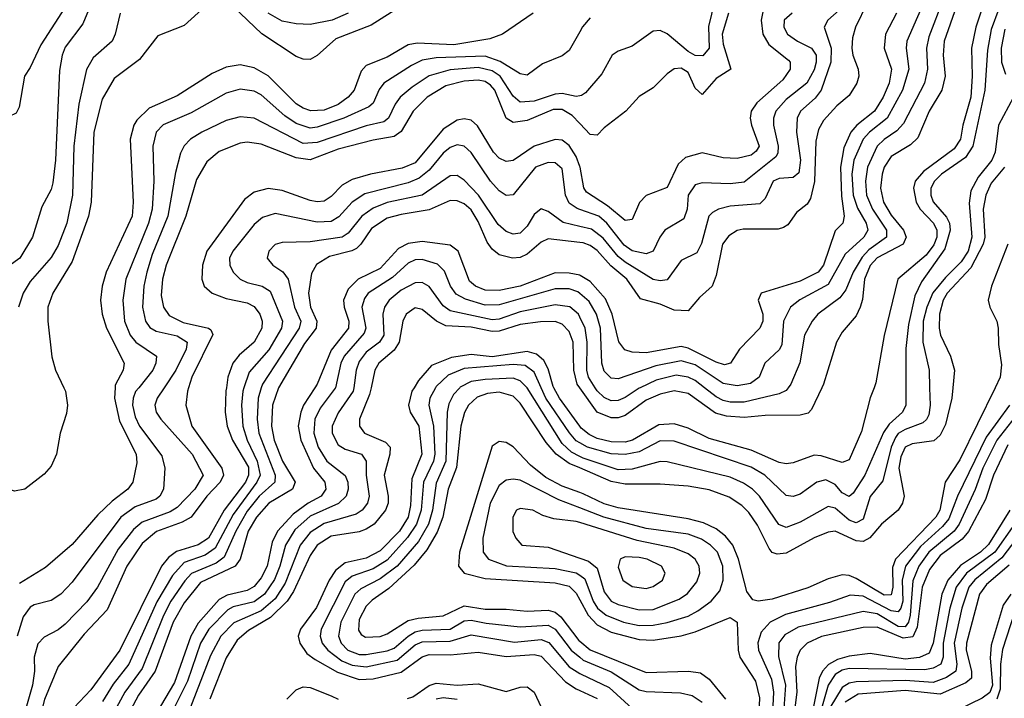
# Model space of a CAD drawing. Header units: inches. Extents: x 501365 to 657855, y 482276 to 547543.
# Tile 555 of 656: x 588400 to 591213, y 509113 to 511052. Entities that reach past the tile are written whole.
import ezdxf

# ---------------------------------------------------------------- set-up
doc = ezdxf.new("R2010")
doc.units = ezdxf.units.IN
doc.header["$MEASUREMENT"] = 0
for name, color, linetype in [('A5580', 7, 'Continuous'), ('A5581', 7, 'Continuous'), ('A5590', 7, 'Continuous'), ('A5591', 7, 'Continuous')]:
    doc.layers.add(name, color=color, linetype=linetype)

msp = doc.modelspace()

# ---------------------------------------------------------------- linework, layer by layer
at = {"layer": 'A5580', "color": 5}
for points, elevation in [([(588525.7, 510000), (588530.5, 509990), (588536.8, 509950), (588533.5, 509926.5), (588515.7, 509870), (588504.5, 509810), (588490, 509776.2), (588470, 509753), (588414.9, 509710), (588384.7, 509704.7), (588370, 509709.7), (588356, 509730), (588343.5, 509770), (588343.5, 509850), (588325.7, 509890), (588301.8, 509921.8), (588270, 509944.8), (588230, 509958.5), (588170, 509968.7), (588146.1, 509986.1), (588140.9, 510000)], 2280), ([(588812.8, 510000), (588792.8, 509970), (588786, 509950), (588790.1, 509930), (588803.4, 509910), (588892.1, 509810), (588924, 509750), (588899.7, 509710), (588850, 509657.6), (588830, 509645.6), (588750, 509616.1), (588724.8, 509595.2), (588681.1, 509538.9), (588621.7, 509430), (588591.6, 509388.4), (588530, 509324.5), (588510, 509308), (588470, 509287.2), (588451.4, 509268.6), (588441.3, 509230), (588441.8, 509190), (588436, 509150), (588402.2, 509030), (588371.2, 508968.8)], 2360), ([(588882, 510000), (588878.8, 509990), (588874.7, 509950), (588891.5, 509890), (588977.1, 509770), (588982.2, 509750), (588972.9, 509730), (588934.3, 509690), (588890, 509629.9), (588864.4, 509615.6), (588790.5, 509589.5), (588750, 509554.9), (588705.9, 509490), (588650, 509365.6), (588584.1, 509295.9), (588510, 509203.2), (588471.1, 509108.9), (588450.9, 509030), (588405.5, 508954.5), (588387.3, 508910)], 2380), ([(588739.8, 510000), (588731, 509989), (588723.6, 509970), (588722.4, 509950), (588730, 509917.4), (588742.4, 509890), (588805.8, 509805.8), (588814.7, 509770), (588810.5, 509710), (588800.1, 509690), (588790, 509682.1), (588730, 509659.8), (588689, 509630), (588550, 509445), (588517.3, 509410), (588490, 509391.9), (588440.7, 509379.3), (588430, 509372.8), (588410, 509345.4), (588392.2, 509290)], 2340), ([(588672.3, 510000), (588670.3, 509970), (588684.9, 509904.9), (588732.5, 509810), (588734.7, 509785.3), (588722.7, 509730), (588709, 509710), (588664.1, 509675.9), (588623.1, 509636.9), (588550, 509552.1), (588473.6, 509486.4), (588399, 509441)], 2320), ([(588990.4, 510000), (588989.1, 509990.9), (588987.3, 509930), (588993, 509890), (589007.5, 509850), (589053.4, 509773.4), (589053.9, 509750), (589044.5, 509730), (588983.8, 509650), (588938.8, 509570), (588910, 509551.7), (588847.8, 509532.2), (588825.2, 509514.8), (588805.1, 509490), (588685.7, 509250), (588602.7, 509137.3), (588554.8, 509085.2)], 2420), ([(589040.5, 510000), (589037.2, 509990), (589033.7, 509950), (589037.7, 509890), (589049.8, 509850), (589078, 509790), (589086.6, 509750), (589076.9, 509730), (589010, 509638.1), (588957.9, 509542.1), (588930, 509521.9), (588870, 509500.8), (588836.2, 509463.8), (588791.3, 509388.7), (588711.7, 509210), (588666.9, 509153.1), (588636.4, 509103.6)], 2440), ([(589090.1, 510000), (589080.7, 509970), (589078.1, 509910), (589083.5, 509870), (589129.4, 509750), (589128.9, 509730), (589084.2, 509690), (589050, 509647.2), (589017.5, 509590), (588984.4, 509515.6), (588961.3, 509498.7), (588891, 509469), (588871.5, 509448.5), (588831.5, 509390), (588810.7, 509349.3), (588750, 509197.9), (588699.8, 509130), (588670, 509074.4)], 2460), ([(589139.6, 510000), (589122, 509950), (589119.5, 509890), (589126.4, 509850), (589150.4, 509790.4), (589186.7, 509730), (589179.7, 509710), (589111.7, 509670), (589076, 509630), (589052.3, 509590), (589030, 509510), (589015.8, 509490), (588916.7, 509443.3), (588870, 509385.5), (588838, 509330), (588787.1, 509190), (588738.8, 509121.2), (588701.6, 509050)], 2480), ([(589243, 510000), (589210.8, 509950), (589202.6, 509930), (589195.4, 509890), (589203.2, 509850), (589239.4, 509770), (589271.7, 509730), (589274, 509710), (589260.7, 509690), (589223.7, 509670), (589181.3, 509638.7), (589136.4, 509590), (589121, 509559), (589107.2, 509490), (589090, 509456.7), (589070, 509432.4), (589050, 509420.3), (588992.7, 509407.3), (588970, 509395.3), (588910, 509327.6), (588888.3, 509290), (588841.7, 509158.3), (588802.5, 509090)], 2520), ([(589301.7, 510000), (589301.4, 509998.6), (589258.5, 509941.5), (589243.5, 509910), (589240.6, 509870), (589252.4, 509830), (589277.3, 509790), (589329.3, 509749.3), (589337, 509730), (589337.9, 509710), (589332.6, 509690), (589311.1, 509668.9), (589230, 509633.3), (589186.3, 509593.7), (589159.3, 509550), (589143.2, 509490), (589127.7, 509452.3), (589099.2, 509410), (589070, 509388.5), (589010, 509374.3), (588994.1, 509365.9), (588940.4, 509310), (588916.6, 509270), (588878.8, 509161.2), (588833.9, 509070)], 2540), ([(589354.1, 510000), (589352.7, 509990), (589310, 509928.8), (589292.9, 509890), (589292.5, 509870), (589310, 509836.9), (589330, 509824.7), (589376.3, 509810), (589390, 509790.2), (589389.4, 509750.6), (589398.4, 509690), (589393.3, 509670), (589378.3, 509650), (589361.5, 509638.5), (589270, 509612), (589230, 509586.4), (589201.3, 509550), (589158.1, 509441.9), (589130, 509397.2), (589090, 509362.9), (589011.3, 509328.7), (588974.6, 509290), (588945, 509235), (588880.8, 509070)], 2560), ([(589403.7, 510000), (589399.4, 509980.6), (589370.4, 509910), (589371, 509890), (589385.4, 509870), (589444.7, 509844.7), (589458.6, 509830), (589457.5, 509810), (589441.6, 509750), (589452.5, 509690), (589452.6, 509670), (589444.9, 509650), (589412.3, 509610), (589390, 509596), (589370, 509588.7), (589290, 509576.2), (589250, 509550.2), (589230, 509521.2), (589182.2, 509417.8), (589163.9, 509390), (589116.1, 509343.9), (589053.4, 509306.6), (589021.4, 509278.6), (588990, 509228.2), (588943.1, 509110)], 2580), ([(589526.4, 510000), (589520.5, 509990), (589510.9, 509950), (589515.1, 509930), (589540.6, 509890), (589548.8, 509810), (589520.1, 509739.9), (589516.6, 509663.4), (589509.5, 509630), (589484.5, 509590), (589430, 509534.5), (589390, 509513.6), (589330, 509499.5), (589301.9, 509478.1), (589283.6, 509450), (589247.5, 509372.5), (589201.7, 509310), (589195.8, 509290), (589199.8, 509270), (589220.3, 509240.3), (589243.8, 509223.8), (589307.5, 509187.5), (589370, 509166), (589410, 509168.3), (589490, 509187.5), (589550, 509231.5), (589570, 509237.8), (589630, 509237.2), (589710, 509244.4), (589790, 509231.8), (589870, 509238.3), (589890, 509232.8), (589959.3, 509159.3), (589990, 509139.9), (590000, 509135.3)], 2620), ([(589587.9, 510000), (589571.2, 509970), (589568.4, 509950), (589581.7, 509890), (589585.9, 509810), (589581.9, 509790), (589553.3, 509730), (589546.7, 509650), (589533.6, 509610), (589508, 509572), (589450, 509507.7), (589410, 509482.8), (589350, 509461.8), (589330, 509445.1), (589261.5, 509310), (589258.2, 509290), (589264.2, 509270), (589280.3, 509250), (589319.9, 509219.9), (589350, 509207.2), (589390, 509202.6), (589477.9, 509222.1), (589530, 509265.1), (589550, 509274.5), (589630, 509275.9), (589690, 509293.6), (589813.5, 509273.5), (589890, 509280.6), (589912, 509272), (589970, 509203), (590000, 509183.7)], 2640), ([(589657.1, 510000), (589638.8, 509981.2), (589625.6, 509954.4), (589621.2, 509930), (589617.3, 509790), (589590, 509727.8), (589578.8, 509650), (589568, 509610), (589538.9, 509561.1), (589478, 509490), (589430, 509453.6), (589374.2, 509425.8), (589357.7, 509410), (589317.2, 509330), (589310.3, 509290), (589318.4, 509270), (589337.1, 509250), (589370, 509237.8), (589390, 509237.6), (589450, 509248.5), (589470, 509256.3), (589509.5, 509290.5), (589530, 509302.2), (589550, 509307), (589629.3, 509310.7), (589670, 509333.7), (589690, 509336.3), (589733, 509327), (589830, 509317.1), (589910, 509321.7), (589930, 509310.3), (589975.6, 509250), (590000, 509230.1)], 2660), ([(590000, 509771.1), (589970, 509784.1), (589932.7, 509810), (589903.8, 509843.8), (589830, 509956.5), (589810, 509975.7), (589770, 509987.3), (589736.1, 509983.9), (589706.7, 509973.3), (589682.2, 509950), (589670.7, 509929.3), (589660.6, 509890), (589648, 509772), (589623.8, 509710), (589608.3, 509630), (589592.5, 509587.5), (589563.1, 509536.9), (589526.8, 509493.2), (589454, 509426), (589406.8, 509393.2), (589390, 509375.5), (589370, 509337.7), (589367.7, 509307.7), (589375.2, 509295.2), (589387.4, 509287.4), (589430, 509289.1), (589450, 509296.8), (589510, 509334.8), (589538.1, 509341.9), (589610, 509347.9), (589670, 509377), (589730, 509367.1), (589790, 509367.8), (589850, 509362), (589910, 509364.4), (589930, 509358.7), (589945.9, 509345.9), (589997.7, 509277.7), (590000, 509275.8)], 2680), ([(590000, 509803.9), (589976.2, 509816.2), (589950, 509841), (589850, 509999.6), (589849.6, 510000)], 2660), ([(590000, 509842.9), (589990, 509848.8), (589970.9, 509870.9), (589903.2, 509970), (589889.9, 510000)], 2640), ([(590000, 509890.5), (589942.1, 509970), (589925.6, 510000)], 2620), ([(590000, 509700.9), (589950, 509718.5), (589903.3, 509743.3), (589859.1, 509779.1), (589810, 509831.6), (589790, 509844), (589770, 509846.2), (589750, 509832.9), (589656.2, 509530), (589653.6, 509490), (589670.1, 509470.1), (589730, 509454.7), (589930, 509442.6), (589970, 509433.3), (589990, 509412.8), (590000, 509394.2)], 2720), ([(590000, 509656.6), (589939.8, 509679.8), (589830, 509736.1), (589810, 509739.3), (589790, 509736), (589770, 509721.1), (589744.2, 509670), (589723.4, 509570), (589724.1, 509530), (589738.9, 509510), (589791, 509491), (589930, 509483.5), (589990, 509471.1), (590000, 509464.1)], 2740), ([(590000, 509614.7), (589990, 509617.8), (589925.9, 509625.9), (589894.7, 509634.7), (589866, 509650), (589830, 509654.8), (589819.3, 509650), (589808.6, 509630), (589809.2, 509589.2), (589817.3, 509570), (589834.8, 509550), (589910, 509544.4), (590000, 509513.6)], 2760), ([(589163.4, 509110), (589190, 509137.2), (589210, 509145.2), (589230, 509143.9), (589290, 509119.4), (589309.9, 509109.9)], 2580), ([(589507.7, 509112.3), (589522.7, 509117.3), (589570, 509149.5), (589590, 509156.2), (589650, 509149.8), (589710, 509154.2), (589790, 509132.3), (589830, 509144.4), (589850, 509145.6), (589869.8, 509129.8), (589890, 509087.6)], 2580), ([(589590, 509111.1), (589610, 509115.1), (589650, 509110.2)], 2560)]:
    msp.add_lwpolyline(points, dxfattribs=dict(at, elevation=elevation))
at = {"layer": 'A5581', "color": 5}
for points, elevation in [([(588530, 511087.9), (588460.3, 510979.7), (588430, 510915.6), (588413.1, 510890), (588398.2, 510801.8), (588390, 510784.5), (588370, 510775.6), (588350, 510791.8), (588335.6, 510815.6), (588322.8, 510942.8), (588332.7, 511010), (588385, 511175)], 2220), ([(588617.4, 511130), (588580.5, 511039.5), (588530, 510973.5), (588521.3, 510950), (588513.6, 510906.4), (588502.1, 510650), (588494.3, 510585.7), (588490, 510566.9), (588463, 510517), (588436.6, 510430), (588400.2, 510370), (588370, 510348.9)], 2240), ([(588930, 511089.9), (588870, 511035.6), (588794.1, 511005.9), (588742.1, 510937.9), (588670, 510884.2), (588635.1, 510824.9), (588611.4, 510730), (588603.9, 510530), (588595.9, 510490), (588550, 510360.5), (588494.6, 510270), (588480.6, 510230), (588480.4, 510190), (588491.6, 510088.4), (588501.9, 510050), (588525.7, 510000)], 2280), ([(589489.4, 511090), (589403.9, 511036.1), (589303.3, 510996.7), (589250, 510949.9), (589230, 510938.3), (589210, 510938.6), (589190, 510947.1), (589091.4, 511011.4), (589010, 511089.9)], 2280), ([(588686.6, 511070), (588673, 511010), (588663.6, 510990), (588610, 510942.7), (588590.7, 510909.3), (588568.8, 510810), (588554.9, 510690), (588550.3, 510550), (588534.9, 510470), (588510, 510407), (588490, 510372.6), (588430, 510303.8), (588409.5, 510270), (588396.4, 510230)], 2260), ([(589866.7, 511070), (589778.9, 511010), (589743, 510997), (589639.9, 510980.1), (589535.6, 510984.4), (589510, 510979.6), (589450, 510945), (589390, 510921.3), (589375.4, 510904.6), (589355, 510850), (589337.9, 510830), (589310, 510809.5), (589270, 510793), (589231.8, 510791.8), (589210, 510799), (589190, 510811.6), (589110, 510891.8), (589070, 510913.9), (589030, 510922.7), (588990, 510916.2), (588950, 510898), (588850, 510834.3), (588770, 510799.4), (588734.9, 510765.1), (588726.2, 510750), (588715.4, 510710), (588724.4, 510530), (588720.9, 510490), (588647.2, 510330), (588635.2, 510290), (588631, 510250), (588635.3, 510210), (588647.6, 510170), (588698, 510070), (588695.2, 510050), (588672.8, 510007.2), (588672.3, 510000)], 2320), ([(589338, 511070), (589292.4, 511050), (589230, 511038.1), (589190, 511039.9), (589150, 511047.9), (589110, 511070.9)], 2260), ([(590000, 511017.1), (589970, 510963.5), (589950, 510948.4), (589893.9, 510926.1), (589850, 510893.7), (589830, 510897.3), (589772.5, 510932.5), (589730, 510947.6), (589590, 510942.6), (589550, 510935.7), (589519, 510921), (589440.6, 510870), (589427.3, 510852.7), (589410, 510813.6), (589397.4, 510802.6), (589326.2, 510770), (589250, 510744.5), (589230, 510742.3), (589190, 510755.5), (589157.4, 510777.4), (589090, 510836.8), (589070, 510848), (589030, 510853.2), (588990, 510841.9), (588890, 510785.8), (588810, 510751.8), (588789.5, 510730.5), (588779.9, 510690), (588782.8, 510590), (588777.8, 510510), (588767.8, 510470), (588702.8, 510310), (588694.4, 510250), (588699.4, 510190), (588715.1, 510150), (588731.9, 510130), (588790.6, 510090), (588789.2, 510070), (588780.3, 510050), (588739.8, 510000)], 2340), ([(590000, 510834.3), (589990, 510832.5), (589950, 510840.8), (589930, 510839), (589870, 510819.2), (589830, 510816.5), (589810, 510833.5), (589772.3, 510890), (589750, 510906), (589710, 510915), (589630, 510908.8), (589570, 510891.7), (589520.9, 510859.1), (589487, 510830), (589472.4, 510810), (589453.7, 510770), (589439.8, 510760.2), (589390, 510748.8), (589250, 510701.1), (589210, 510698), (589070, 510770.3), (589030, 510774.7), (588990, 510763.9), (588920.1, 510730), (588887.6, 510710), (588870, 510691.8), (588859.2, 510670), (588845.1, 510614.9), (588823.1, 510490), (588778.7, 510381.3), (588762.6, 510330), (588754, 510290), (588750.3, 510230.3), (588758.9, 510190), (588771.8, 510171.8), (588790, 510161.4), (588850, 510148.7), (588877.9, 510130), (588875.4, 510110), (588846.1, 510050), (588812.8, 510000)], 2360), ([(590000, 510755.5), (589978.4, 510778.4), (589950, 510795.6), (589924.4, 510795.6), (589850, 510763.6), (589810, 510758.3), (589790, 510770.4), (589757.6, 510850), (589745.1, 510865.1), (589730, 510874.8), (589710, 510878.8), (589670, 510876.3), (589617.1, 510862.9), (589564.1, 510830), (589524.3, 510790), (589490, 510732), (589470, 510718.2), (589410, 510707.8), (589310, 510681.8), (589230, 510651.1), (589190, 510657), (589090, 510696.5), (589050, 510701.5), (589030, 510699.4), (588970, 510675.4), (588934.1, 510645.9), (588905.3, 510594.7), (588874.5, 510490), (588818.5, 510350), (588808.1, 510310), (588804.1, 510264.1), (588810.5, 510230.5), (588826.9, 510206.9), (588866.7, 510186.7), (588939.1, 510170), (588946, 510166), (588952, 510152), (588891.7, 510030), (588882, 510000)], 2380), ([(590000, 510632.3), (589990, 510660.9), (589970, 510692.6), (589950, 510707.6), (589930, 510709.4), (589870, 510690.6), (589810, 510649.9), (589790, 510646.2), (589770, 510656.2), (589753.6, 510673.6), (589708.1, 510748.1), (589690, 510764.9), (589670, 510768.9), (589650, 510764.3), (589610, 510738.6), (589530, 510643.2), (589492.6, 510627.4), (589401.8, 510610), (589350, 510595), (589321.4, 510578.6), (589290, 510547), (589270, 510533.6), (589250, 510531.2), (589230, 510535.3), (589150, 510563.7), (589110, 510569.3), (589070, 510558.8), (589042.1, 510538), (588934.3, 510390), (588922.1, 510350), (588920.1, 510310), (588927.2, 510290), (588950.1, 510270), (588990, 510255.1), (589050, 510243), (589070, 510232.5), (589085.9, 510210), (589093, 510190), (589091.9, 510170), (589070, 510130.8), (589026.6, 510093.4), (589009.2, 510070), (588994.6, 510030), (588990.4, 510000)], 2420), ([(590000, 510509.9), (589992.6, 510512.6), (589970, 510528), (589958.8, 510550), (589950, 510625.7), (589930, 510642.8), (589910, 510643.9), (589873.7, 510630), (589810, 510551.1), (589790, 510549.3), (589770, 510562.5), (589744.6, 510590), (589690, 510672.2), (589670, 510690.8), (589650, 510694.1), (589630, 510686.2), (589610, 510670.3), (589570, 510622.1), (589541.4, 510598.6), (589510, 510585.5), (589386.2, 510553.8), (589350, 510530.6), (589311.8, 510488.2), (589290, 510475.6), (589250, 510472.9), (589130, 510497.8), (589093.8, 510486.2), (589070, 510466.3), (589009.1, 510390), (588999.3, 510370), (589000.1, 510350), (589010.1, 510330), (589030.1, 510310), (589050, 510300.4), (589092.9, 510290), (589115.8, 510275.8), (589150.8, 510190), (589148.2, 510170), (589111.3, 510108.7), (589055.3, 510044.7), (589040.5, 510000)], 2440), ([(590000, 510461.3), (589952.1, 510472.1), (589910, 510503.6), (589890, 510511.5), (589870, 510494.8), (589850, 510461.5), (589830, 510442), (589810, 510439.2), (589790, 510446.6), (589766.4, 510466.4), (589710.8, 510550.8), (589670, 510593.7), (589650, 510606.7), (589630, 510606.1), (589549.5, 510550.5), (589450, 510529.5), (589410, 510513.7), (589377.3, 510490), (589338.4, 510441.6), (589321.3, 510430), (589230, 510417), (589150, 510415.4), (589130, 510409), (589111.8, 510390), (589107.3, 510370), (589122.9, 510350), (589151.2, 510331.2), (589167.2, 510310), (589184.9, 510230), (589202.6, 510190), (589198.7, 510170), (589093.2, 510010), (589090.1, 510000)], 2460), ([(590000, 510415), (589910, 510425.9), (589890, 510416.5), (589850, 510381.5), (589830, 510372.3), (589807.6, 510370), (589770, 510380.1), (589750, 510395.7), (589735.7, 510415.7), (589710, 510475.1), (589690, 510508.1), (589670, 510525.4), (589650, 510534), (589630, 510534.7), (589570, 510508.1), (589490, 510495.6), (589450, 510484.2), (589405.3, 510454.7), (589374.9, 510410), (589361.8, 510398.2), (589349, 510391), (589285.3, 510374.7), (589248.1, 510351.9), (589233.5, 510326.5), (589225.3, 510270), (589230.7, 510230), (589248.5, 510190), (589246.4, 510170), (589213.8, 510126.1), (589139.7, 510000.3), (589139.6, 510000)], 2480), ([(590000, 510321.4), (589970, 510327.8), (589930, 510328.2), (589830, 510290.4), (589770, 510278.4), (589730, 510278.8), (589702, 510290), (589685, 510305), (589652.3, 510390), (589630, 510407.9), (589550, 510417.8), (589510, 510412), (589482.2, 510397.8), (589430, 510340.7), (589367.2, 510310), (589338.1, 510281.9), (589324.9, 510250), (589326.4, 510230), (589340.6, 510190), (589339.6, 510170), (589290, 510107.2), (589249.5, 510010), (589243, 510000)], 2520), ([(590000, 510269.5), (589994.3, 510274.3), (589970, 510282.6), (589930, 510283.1), (589770, 510236.6), (589730, 510236.1), (589673.5, 510253.5), (589647.2, 510267.2), (589630.5, 510290), (589613.5, 510333.5), (589593.5, 510353.5), (589550, 510366.7), (589530, 510365.4), (589510, 510356.2), (589464.7, 510315.3), (589395.8, 510270), (589384.7, 510255.3), (589377.2, 510230), (589388.8, 510170), (589383.7, 510156.3), (589326.4, 510090), (589317.4, 510070), (589301.7, 510000)], 2540), ([(590000, 510201.9), (589996.1, 510210), (589971.4, 510231.4), (589930, 510236.8), (589830, 510217.1), (589770, 510196.2), (589750, 510194.6), (589630, 510220.2), (589610, 510234.1), (589570, 510289), (589550, 510300.5), (589530, 510300.1), (589490, 510278.6), (589455.6, 510250), (589441.7, 510230), (589437.6, 510210), (589440.3, 510150), (589427.9, 510130), (589390, 510101.6), (589370, 510075.5), (589361, 510050), (589354.1, 510000)], 2560), ([(590000, 509999.8), (589992.7, 510010), (589983, 510050), (589981.5, 510130), (589970, 510161.1), (589950, 510182), (589929.3, 510189.3), (589888.2, 510188.2), (589830, 510180.9), (589770, 510161.8), (589750, 510161.2), (589690, 510173), (589616.9, 510176.9), (589590.8, 510190.8), (589550, 510223.5), (589530, 510228), (589503.6, 510210), (589494.8, 510190), (589484.4, 510130), (589470, 510107.5), (589425.9, 510070), (589414.7, 510050), (589403.7, 510000)], 2580), ([(589925.6, 510000), (589923.6, 510003.6), (589910, 510054.3), (589897.8, 510077.8), (589876, 510096), (589850, 510103.4), (589750, 510088.8), (589690, 510094.7), (589633.3, 510086.7), (589576.8, 510063.2), (589538.8, 510021.2), (589526.4, 510000)], 2620), ([(589889.9, 510000), (589870, 510044.5), (589843.8, 510063.8), (589810, 510066.1), (589670, 510055.5), (589623.6, 510036.4), (589590, 510003.7), (589587.9, 510000)], 2640), ([(589849.6, 510000), (589830, 510019.9), (589810, 510027), (589730, 510023.9), (589690, 510017.7), (589658.5, 510001.5), (589657.1, 510000)], 2660)]:
    msp.add_lwpolyline(points, dxfattribs=dict(at, elevation=elevation))
at = {"layer": 'A5590', "color": 5}
for points, elevation in [([(590931.5, 510000), (590931.3, 509950), (590922.4, 509930), (590884.3, 509895.7), (590867.7, 509872.3), (590814.2, 509750), (590781.3, 509698.7), (590770, 509689.5), (590750, 509699.8), (590730, 509723.9), (590703.2, 509736.8), (590677.8, 509730), (590630, 509695.9), (590610, 509688.9), (590590, 509692.5), (590528.6, 509750), (590490, 509773.6), (590270, 509847.6), (590230, 509848.3), (590170, 509817.3), (590130, 509809.4), (590090, 509811.2), (590021.7, 509830), (590000, 509842.9)], 2640), ([(591066.3, 510000), (591063.5, 509970), (591045.1, 509894.9), (591030, 509864.2), (591011.7, 509848.3), (590950, 509840.2), (590929.3, 509830), (590916.9, 509803.1), (590912.1, 509770), (590927.1, 509690), (590922.1, 509670), (590909.8, 509650.2), (590862.3, 509610), (590828.8, 509571.2), (590810, 509560.9), (590790, 509562.8), (590730, 509590.3), (590710, 509587.7), (590670, 509571.2), (590590, 509527), (590564.3, 509524.3), (590550, 509529.2), (590540.8, 509540.8), (590507.7, 509607.7), (590483.5, 509643.5), (590463.5, 509663.5), (590427.1, 509687.1), (590370, 509708), (590310, 509718.6), (590230, 509724.6), (590130, 509724.4), (590090, 509732.2), (590000, 509771.1)], 2680), ([(591186.9, 510000), (591086, 509794), (591043.8, 509730), (591028.4, 509650), (591016.9, 509630), (590902.1, 509510), (590893.8, 509486.2), (590894.7, 509430), (590890, 509408.6), (590870, 509407.8), (590790, 509455.1), (590770, 509463.5), (590750, 509465.7), (590710, 509453.7), (590652, 509428), (590550, 509396.2), (590509.9, 509389.9), (590494.4, 509394.4), (590477.7, 509417.7), (590453.6, 509510), (590437.3, 509550), (590416, 509576), (590390, 509596.7), (590353.8, 509613.8), (590310, 509625.8), (590110, 509656.7), (590070, 509668), (590010, 509697.4), (590000, 509700.9)], 2720), ([(590691.5, 510000), (590661.9, 509938.1), (590652.8, 509927.2), (590630, 509922.2), (590530, 509920.8), (590470, 509915), (590418.9, 509918.9), (590387.9, 509927.9), (590310, 509983.8), (590270, 509990.9), (590230, 509982), (590190, 509964.8), (590130, 509921.1), (590110, 509913.8), (590090, 509913.7), (590050, 509930), (590000, 509999.8)], 2580), ([(590840.8, 510000), (590830, 509971.1), (590805.1, 509874.9), (590770, 509794.3), (590750, 509786.5), (590690, 509805.6), (590670, 509807.1), (590610, 509785.7), (590590, 509783.1), (590570, 509786.7), (590490, 509822.2), (590370, 509855.4), (590310, 509884.8), (590270, 509896.8), (590226.3, 509893.7), (590150.5, 509850), (590130, 509844.7), (590090, 509845.3), (590050, 509855.5), (590026.5, 509866.5), (590004.4, 509884.4), (590000, 509890.5)], 2620), ([(590999.6, 510000), (591000.8, 509950), (590997.1, 509922.9), (590990.9, 509909.1), (590980.1, 509899.9), (590930, 509880.7), (590910, 509868.9), (590902.1, 509857.9), (590889.7, 509830), (590865.8, 509734.1), (590830, 509689.2), (590810, 509624.5), (590790, 509613.9), (590770, 509621.8), (590730, 509656.2), (590710, 509660.3), (590630, 509616.1), (590590, 509601.2), (590569, 509609), (590513.5, 509690), (590493.8, 509710), (590467.9, 509727.9), (590430, 509744.8), (590250, 509788.2), (590229.5, 509789.5), (590150, 509767), (590110, 509765.7), (590010, 509798.7), (590000, 509803.9)], 2660), ([(590172.4, 510000), (590170, 509998.9), (590130, 509971.9), (590110, 509963.4), (590090, 509963.1), (590070, 509971.8), (590050, 509990.9), (590044.1, 510000)], 2560), ([(590595.6, 510000), (590590, 509992.5), (590570, 509982.7), (590470, 509959.3), (590430, 509959.2), (590410, 509964.1), (590390, 509974.3), (590356.6, 510000)], 2560), ([(591286, 509970), (591191.2, 509850), (591151.7, 509770), (591130.2, 509709.8), (591083.9, 509610), (591069.3, 509590), (590997.5, 509530), (590968.6, 509490), (590951.7, 509448.3), (590943.9, 509350), (590939.2, 509330), (590930, 509316.5), (590910, 509317.7), (590850, 509354.2), (590810, 509360.8), (590624.4, 509315.6), (590585.9, 509294.1), (590569, 509271), (590568.1, 509231.9), (590588, 509150), (590582.3, 509070)], 2760), ([(591227.4, 509950), (591161.4, 509858.6), (591079, 509690), (591054.5, 509625.5), (591036.7, 509603.3), (590973.3, 509546.7), (590931, 509490), (590921.5, 509450), (590923.1, 509390), (590917.7, 509370), (590910, 509359.8), (590890, 509362.7), (590810, 509404.5), (590772.5, 509407.5), (590713.4, 509386.6), (590587.7, 509352.3), (590544.1, 509330), (590517.9, 509302.1), (590508.7, 509271.2), (590510.3, 509250), (590547.6, 509167.6), (590553.6, 509130), (590551.6, 509091.6)], 2740), ([(591223.5, 509836.5), (591181.7, 509750), (591159.1, 509680.9), (591111.1, 509588.9), (591092.2, 509567.8), (591030, 509520.3), (590999.4, 509480.6), (590978.6, 509430), (590963.9, 509316.1), (590951.5, 509288.5), (590924.3, 509284.3), (590850, 509315.6), (590810, 509315.3), (590690.9, 509289.1), (590649.5, 509270), (590629.6, 509250), (590621, 509230), (590616.8, 509203.2), (590619.8, 509130), (590612.7, 509070)], 2780), ([(590000, 509464.1), (590014.1, 509454.1), (590038.4, 509390), (590051.1, 509370), (590075, 509350), (590125.1, 509330), (590170, 509321.1), (590210, 509321.4), (590250, 509329.1), (590310, 509347.7), (590337.5, 509362.5), (590375.2, 509390), (590400, 509420), (590409.9, 509450.1), (590409, 509490), (590393.3, 509530), (590373.8, 509550), (590347.7, 509567.7), (590310, 509581.5), (590190, 509598), (590068.9, 509630), (590000, 509656.6)], 2740), ([(591228.9, 509650), (591167.9, 509552.1), (591145.2, 509530), (591087.5, 509492.4), (591051.6, 509450), (591034.5, 509410), (591009.3, 509270.7), (590998, 509242), (590970.3, 509229.7), (590930, 509224.8), (590830, 509240.9), (590770, 509232.7), (590736.6, 509223.4), (590710.5, 509209.4), (590693.1, 509190), (590684.3, 509170), (590664.4, 509070)], 2820), ([(590000, 509513.6), (590025, 509505), (590050, 509484.2), (590070, 509416.6), (590090, 509390.7), (590110, 509381.1), (590170, 509365.4), (590210, 509366.6), (590284.4, 509395.6), (590307.5, 509412.5), (590334.5, 509445.5), (590343, 509470), (590340.7, 509490), (590329.4, 509510), (590310, 509525.7), (590270, 509541.6), (590163.7, 509563.7), (590000, 509614.7)], 2760), ([(591242.5, 509610), (591185.5, 509530), (591104.5, 509470), (591075.2, 509430), (591057.8, 509370), (591038.6, 509270), (591038.7, 509230), (591031.4, 509210), (591010, 509198.7), (590985.6, 509194.4), (590770, 509198), (590750, 509193.3), (590730, 509181), (590709.6, 509150), (590686.5, 509070)], 2840), ([(591264.1, 509590), (591206, 509514), (591128.7, 509451.4), (591111.3, 509430), (591091.3, 509370), (591069.7, 509270), (591077.8, 509210), (591074.2, 509190), (591047.9, 509172.1), (591010, 509158.2), (590930, 509163.4), (590790, 509159.6), (590770, 509155.7), (590750, 509143.5), (590714.6, 509085.4)], 2860), ([(591227.2, 509492.8), (591162.4, 509437.6), (591141.8, 509410), (591104.6, 509270), (591103.7, 509250), (591119.6, 509190), (591119.5, 509170), (591103.5, 509156.5), (591030, 509124.3), (590930, 509135.4), (590795.7, 509124.3), (590758.2, 509101.8)], 2880), ([(590000, 509394.2), (590023.6, 509350), (590050, 509322.3), (590090, 509302), (590170, 509280.9), (590210, 509278.6), (590290, 509291.3), (590330, 509303), (590430, 509343.5), (590450.1, 509330.1), (590452.7, 509250), (590457.4, 509230), (590501.9, 509161.9), (590513.7, 509113.7), (590511.9, 509070)], 2720), ([(591231.3, 509410), (591210, 509378.4), (591175, 509264.9), (591172.2, 509227.8), (591178.8, 509150), (591171.2, 509128.8), (591150, 509113.4), (591050, 509064.4)], 2920), ([(591241.9, 509358.1), (591207.9, 509252.1), (591202.2, 509210), (591201.6, 509138.4), (591191.8, 509110)], 2940), ([(590000, 509275.8), (590030, 509251.6), (590190, 509186.6), (590310.6, 509190.6), (590345.2, 509185.2), (590370, 509167.8), (590416, 509110)], 2680), ([(590000, 509230.1), (590010, 509221.9), (590090, 509188.2), (590170, 509136.8), (590190, 509132), (590288.2, 509128.2), (590320.7, 509120.7), (590350, 509102)], 2660), ([(590000, 509183.7), (590002.3, 509182.3), (590083.6, 509143.6), (590150, 509083.4)], 2640), ([(590000, 509135.3), (590050, 509112.4)], 2620)]:
    msp.add_lwpolyline(points, dxfattribs=dict(at, elevation=elevation))
at = {"layer": 'A5590', "color": 5, "elevation": 2780}
msp.add_lwpolyline([(590130, 509516.9), (590115.9, 509510), (590110, 509487.3), (590122.9, 509450), (590150, 509432.2), (590190, 509426.4), (590210, 509431.7), (590236.7, 509450), (590244.2, 509470), (590234, 509490), (590192.9, 509510), (590170, 509514.9)], close=True, dxfattribs=at)
at = {"layer": 'A5591', "color": 5}
for points, elevation in [([(591230, 511266.9), (591150, 511084.3), (591131.4, 511030), (591118.8, 510970), (591121.5, 510890), (591117.2, 510830), (591094.4, 510750), (591088.1, 510710), (591070, 510683.1), (590981.9, 510618.1), (590958.7, 510590), (590953.6, 510570), (590960.7, 510530), (590972.8, 510510), (591010.3, 510470), (591020.5, 510450), (591020.4, 510430), (591011.9, 510408.1), (590990, 510378.7), (590908.9, 510310), (590870, 510149.7), (590846.1, 510013.9), (590840.8, 510000)], 2620), ([(590401.1, 511170), (590367.5, 511032.5), (590369.7, 510970.3), (590351.6, 510948.4), (590330, 510949.9), (590310, 510960.8), (590250, 511011.2), (590230, 511020.6), (590210, 511019), (590150, 510976), (590110, 510962.3), (590092.6, 510950), (590062.7, 510897.3), (590016.8, 510843.2), (590004.9, 510835.1), (590000, 510834.3)], 2360), ([(591235.2, 511164.8), (591196.9, 511083.1), (591175.9, 511024.1), (591164.9, 510964.9), (591157.7, 510850), (591123.2, 510690), (591101.7, 510658.3), (591033.1, 510610), (591013.3, 510590), (591003.2, 510570), (591002.6, 510550), (591010, 510531.5), (591047.5, 510487.5), (591056.1, 510470), (591058.6, 510450), (591043.4, 510396.6), (590976.8, 510303.2), (590957.7, 510262.3), (590939, 510181), (590932.1, 510112.1), (590931.5, 510000)], 2640), ([(590995, 511130), (590934.6, 510990), (590932.6, 510970), (590940.6, 510910), (590922.1, 510850), (590878.1, 510770), (590827.5, 510730), (590809.9, 510710.1), (590783.2, 510650), (590777.5, 510610), (590781.1, 510550), (590793.6, 510513.6), (590818.3, 510470), (590822.9, 510450), (590811.8, 510430), (590758.4, 510381.6), (590710, 510295.4), (590628.3, 510251.7), (590602.4, 510230), (590581.9, 510190), (590576.9, 510123.1), (590570, 510108.8), (590528.7, 510070), (590512.5, 510030), (590487.7, 510012.3), (590450, 510005.3), (590410, 510012.3), (590330, 510065.7), (590290, 510076.6), (590217, 510063), (590110, 510025.6), (590090, 510027.7), (590070, 510047.1), (590062.7, 510070), (590059, 510170), (590047.8, 510210), (590026.8, 510246.8), (590000, 510269.5)], 2540), ([(591038.7, 511110), (590997.1, 511002.9), (590990.8, 510970), (590993.3, 510910), (590984.6, 510870), (590924.8, 510755.2), (590906.2, 510733.8), (590870, 510709.9), (590849.9, 510690.1), (590822.5, 510630), (590816.1, 510590), (590819.6, 510550), (590836.8, 510510), (590876.6, 510450), (590876.2, 510430), (590826.1, 510393.9), (590806.4, 510373.6), (590781.1, 510330), (590760.2, 510279.8), (590743.4, 510256.6), (590680.1, 510210), (590663.9, 510190), (590642.3, 510150), (590628.6, 510071.4), (590603.1, 510010), (590595.6, 510000)], 2560), ([(590820.9, 511099.1), (590788.1, 511030), (590779.6, 511000.4), (590777.5, 510970), (590780.2, 510950), (590795, 510910), (590797, 510890), (590792.1, 510870), (590770, 510835.6), (590734.4, 510805.6), (590696, 510764), (590682, 510738), (590674.9, 510705.1), (590670.4, 510589.6), (590658.9, 510541.1), (590650, 510524.9), (590619.5, 510500.5), (590594.5, 510465.5), (590582.5, 510457.6), (590566.6, 510453.4), (590467, 510453), (590450, 510449.9), (590426.2, 510433.8), (590407.8, 510410), (590390, 510321.1), (590378.6, 510290), (590342.4, 510257.6), (590310, 510220.2), (590270, 510222.1), (590230, 510238.9), (590173.9, 510253.9), (590134.6, 510310), (590088.4, 510348.4), (590050, 510392), (590030, 510406.7), (590010, 510413.8), (590000, 510415)], 2480), ([(590526.6, 511093.4), (590518.2, 511050), (590522.6, 511010), (590540.6, 510980.6), (590596.3, 510936.3), (590600.7, 510930), (590600.7, 510910), (590580.5, 510879.5), (590505.9, 510814.1), (590490.1, 510790), (590487.2, 510770), (590490.7, 510750), (590512.6, 510690), (590504.2, 510675.8), (590490, 510664.9), (590450, 510655), (590410, 510657.4), (590350, 510671.3), (590302, 510658), (590281.4, 510638.6), (590250, 510572.4), (590190, 510549.8), (590171, 510529), (590150, 510481.2), (590130, 510477.7), (590079.7, 510519.7), (590019.4, 510559.4), (590011.2, 510571.2), (590000.8, 510630), (590000, 510632.3)], 2420), ([(591076.3, 511090), (591040.8, 510990), (591038, 510950), (591043.6, 510890), (591034.8, 510850), (590998.5, 510790), (590965.8, 510714.2), (590945.4, 510694.6), (590890, 510661.2), (590870.1, 510630.1), (590863.7, 510610), (590858.9, 510570), (590867.9, 510530), (590890, 510493.4), (590924.9, 510450), (590932.6, 510430), (590923.6, 510410), (590850, 510371.1), (590830, 510349.6), (590813.8, 510310), (590808.1, 510251.9), (590801.1, 510230), (590790, 510205.8), (590750, 510158.5), (590733.8, 510130), (590696.3, 510010), (590691.5, 510000)], 2580), ([(590741, 511079), (590708.6, 511050), (590698.2, 511030), (590718.4, 510970), (590717.1, 510930), (590689.7, 510850.3), (590672.5, 510827.5), (590630.8, 510790), (590620.9, 510770), (590619.6, 510730), (590630.8, 510650), (590625.5, 510614.5), (590610, 510600.9), (590570, 510598.4), (590552.3, 510590), (590530, 510540.7), (590514.5, 510525.5), (590430, 510518.6), (590396.1, 510510), (590379.2, 510500.8), (590368.5, 510490), (590347.8, 510412.2), (590334.2, 510385.8), (590290, 510363.8), (590250, 510308.8), (590230, 510305.7), (590210, 510309.3), (590130, 510358.6), (590110, 510375), (590067.2, 510427.2), (590033.7, 510453.7), (590000, 510461.3)], 2460), ([(590606.5, 511070), (590583.6, 511050), (590583.1, 511030), (590593.5, 511010), (590621.7, 510990), (590662, 510970), (590675.7, 510950), (590675.9, 510930), (590670, 510908.7), (590648.5, 510870), (590590, 510824.1), (590560.1, 510790), (590553.5, 510770), (590553.3, 510750), (590566.5, 510690), (590565.6, 510670), (590559.9, 510660.1), (590470, 510588), (590430, 510583.2), (590350, 510586.1), (590330, 510579.5), (590310.1, 510550), (590306.8, 510510), (590297.2, 510482.8), (590243.5, 510450), (590228.4, 510430), (590209.3, 510390), (590190, 510382.3), (590150, 510391), (590127.3, 510407.3), (590077.2, 510470), (590054.7, 510490), (590000, 510509.9)], 2440), ([(590905.3, 511070), (590873.8, 511010), (590869.5, 510970), (590890.3, 510910), (590883.7, 510870), (590867, 510830), (590842.2, 510790), (590792.1, 510750), (590774.6, 510730), (590754.3, 510685.7), (590745, 510630), (590748, 510548), (590755.4, 510490), (590752, 510470), (590730, 510448.1), (590696.6, 510350), (590681.5, 510330), (590630, 510305.1), (590518.2, 510270), (590510.1, 510250), (590522.7, 510210), (590522.7, 510190), (590514.6, 510170), (590456.2, 510110), (590430.7, 510070), (590414, 510066), (590390, 510073.4), (590310, 510113.3), (590290, 510117.7), (590190, 510100.1), (590150, 510101.7), (590128.5, 510108.5), (590111.6, 510131.6), (590092.3, 510210), (590073.9, 510253.9), (590030, 510303.4), (590001.2, 510321.2), (590000, 510321.4)], 2520), ([(590424.6, 511070), (590406.5, 511010), (590410, 510981.4), (590431.9, 510910), (590390, 510884), (590350, 510837.8), (590330, 510856.4), (590310, 510900.6), (590290, 510913.3), (590270, 510911.6), (590250, 510897.5), (590210, 510857.3), (590170, 510832.5), (590131.8, 510790), (590070, 510742.9), (590050, 510721.8), (590030, 510723.7), (590000, 510755.5)], 2380), ([(590030, 511057.4), (590008.2, 511031.8), (590000, 511017.1)], 2340), ([(591214.9, 511025.1), (591203.7, 510970), (591205.3, 510930), (591216, 510896)], 2660), ([(591239.1, 510830), (591196.3, 510750), (591186.7, 510673.3), (591177.1, 510650), (591137.9, 510602.1), (591117.1, 510562.9), (591112.7, 510527.3), (591120.6, 510430), (591110.2, 510390), (591090, 510359.7), (591044.5, 510315.5), (591009.1, 510270.9), (590991.3, 510230), (590981.3, 510190), (590979.8, 510130), (590998.4, 510050), (590999.6, 510000)], 2660), ([(591213.8, 510630), (591175.2, 510584.8), (591160.2, 510550), (591152.9, 510510), (591157.7, 510430), (591153, 510410), (591117.3, 510342.7), (591049.8, 510270), (591038.7, 510250), (591027.5, 510210), (591026.5, 510170), (591030.7, 510150), (591059.5, 510090), (591070.8, 510050), (591066.3, 510000)], 2680), ([(591222.9, 510410), (591176.3, 510290), (591166.9, 510250), (591171.5, 510230), (591191.8, 510190), (591195.7, 510170), (591196.3, 510123.7), (591205.2, 510065.2), (591201.6, 510030), (591186.9, 510000)], 2720), ([(590044.1, 510000), (590024.6, 510030), (590020, 510050), (590021.5, 510130), (590015.2, 510170), (590000, 510201.9)], 2560), ([(590356.6, 510000), (590330, 510020.4), (590310, 510030.6), (590275.6, 510035.6), (590218.5, 510021.5), (590172.4, 510000)], 2560)]:
    msp.add_lwpolyline(points, dxfattribs=dict(at, elevation=elevation))

doc.saveas('drawing.dxf')
